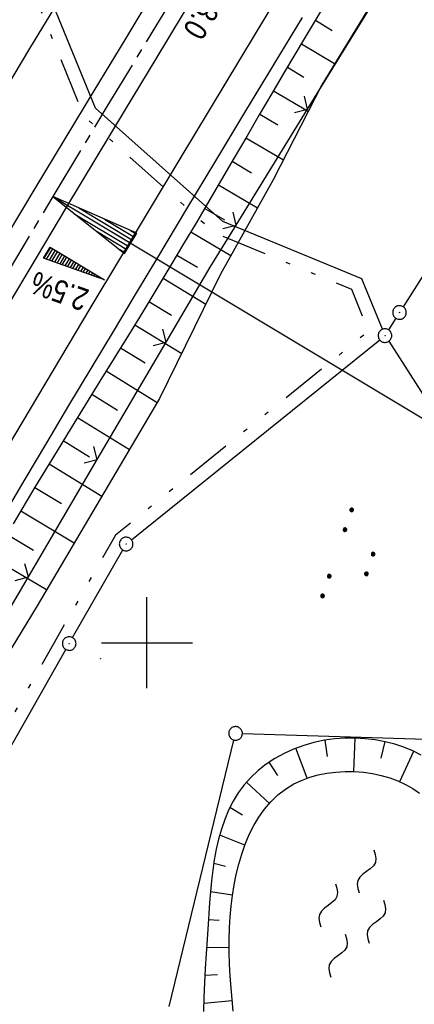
# Model space of a CAD drawing. Extents: x 510526 to 513920, y 467229 to 478797.
# Tile 417 of 467: x 512786 to 512829, y 476860 to 476969. Entities that reach past the tile are written whole.
import ezdxf

# ---------------------------------------------------------------- set-up
doc = ezdxf.new("R2010")
doc.units = 0
doc.header["$LTSCALE"] = 10
doc.header["$MEASUREMENT"] = 0
for name, pattern in [('ACHSE', [5.5, 4, -0.5, 0.5, -0.5]), ('LT00', [0]), ('LT09', [0.54, 0.2, -0.1, 0.02, -0.1, 0.02, -0.1])]:
    doc.linetypes.add(name, pattern=pattern)
doc.layers.get('0').update_dxf_attribs({"linetype": 'LT00'})
for name, color, linetype in [('--WASSER_NUTZUNG', 180, 'Continuous'), ('-AX-020', 250, 'ACHSE'), ('-EL-020', 250, 'LT00'), ('-QUE-20O', 11, 'LT00'), ('-ST-20-5', 250, 'LT00'), ('DFK_AB_L', 21, 'LT00'), ('DFK_AB_P', 7, 'LT00'), ('DFK_GZPKT', 250, 'LT00'), ('DFK_KATASTER', 250, 'LT00'), ('DFK_NUTZUNG', 250, 'LT00'), ('DFK_TOPO-SYM', 252, 'LT00'), ('GEMARKUNGSGRENZE', 3, 'LT09'), ('V88_AFBR_BAB', 250, 'LT00'), ('V88_BOESCH', 250, 'LT00'), ('V88_BOSCHUNG', 250, 'LT00'), ('V88_LD_MARK', 250, 'LT00'), ('V88_RASTER', 250, 'LT00'), ('V88_ZAUN', 40, 'LT00')]:
    doc.layers.add(name, color=color, linetype=linetype)
doc.styles.add('Arial Fett', font='txt', dxfattribs={"width": 0.8})
doc.styles.add('Beschrift', font='ARIAL.TTF')

# ---------------------------------------------------------------- blocks, each defined once
blk = doc.blocks.new('SYMB7301')
at = {"color": 0, "linetype": 'ByBlock'}
for p, q in [((-0.128693, 0), (0, 0.128693)), ((0, -0.128693), (-0.128693, 0)), ((0, 0.128693), (0.128693, 0)), ((0.128693, 0), (0, -0.128693)), ((0.000059, -0.009738), (0.000059, 0.009897)), ((-0.00901, -0.004339), (-0.002225, -0.009749))]:
    blk.add_line(p, q, dxfattribs=at)
for points in [[(-0.002225, 0.009749), (-0.00901, 0.004339), (-0.00901, -0.004339)], [(0.01, 0), (0.006235, 0.007818), (-0.002225, 0.009749)], [(-0.002225, -0.009749), (0.006235, -0.007818), (0.01, 0)]]:
    blk.add_lwpolyline(points, dxfattribs=at)
blk = doc.blocks.new('SYMB7010')
at = {"color": 0, "linetype": 'ByBlock'}
for points in [[(-0.031408, 0.499213), (-0.093728, 0.49134), (-0.15457, 0.475719), (-0.212975, 0.452595), (-0.268021, 0.422333), (-0.31884, 0.385411), (-0.36463, 0.342411), (-0.40467, 0.29401), (-0.438329, 0.240973), (-0.465074, 0.184136), (-0.484486, 0.124395), (-0.496256, 0.062692), (-0.5002, 0)], [(-0.5002, 0), (-0.496256, -0.062692), (-0.484486, -0.124395), (-0.465075, -0.184136), (-0.438329, -0.240973), (-0.404671, -0.29401), (-0.36463, -0.342411), (-0.31884, -0.385411), (-0.268021, -0.422333), (-0.212975, -0.452595), (-0.154571, -0.475719), (-0.093728, -0.49134), (-0.031408, -0.499213), (0.031408, -0.499213)], [(0.5002, 0), (0.496256, 0.062692), (0.484485, 0.124395), (0.465074, 0.184136), (0.438329, 0.240973), (0.40467, 0.29401), (0.36463, 0.342411), (0.31884, 0.385411), (0.268021, 0.422333), (0.212975, 0.452595), (0.15457, 0.475719), (0.093728, 0.49134), (0.031408, 0.499213), (-0.031408, 0.499213)], [(0.031408, -0.499213), (0.093728, -0.491341), (0.15457, -0.475719), (0.212975, -0.452595), (0.268021, -0.422333), (0.31884, -0.385411), (0.36463, -0.342411), (0.404671, -0.294011), (0.438329, -0.240974), (0.465075, -0.184136), (0.484486, -0.124395), (0.496256, -0.062692), (0.500201, 0)]]:
    blk.add_lwpolyline(points, dxfattribs=at)
blk = doc.blocks.new('SYMB0003')
at = {"color": 0, "linetype": 'ByBlock'}
for p, q in [((-0.015712, 0), (0.010166, 0.012015)), ((0, -0.021257), (-0.015712, 0)), ((0.010166, 0.012015), (0, -0.021257))]:
    blk.add_line(p, q, dxfattribs=at)
for points in [[(-0.031395, 0.499013), (-0.093691, 0.491144), (-0.154509, 0.475528), (-0.21289, 0.452414), (-0.267913, 0.422164), (-0.318712, 0.385257), (-0.364484, 0.342274), (-0.404509, 0.293893), (-0.438154, 0.240877), (-0.464888, 0.184062), (-0.484292, 0.124345), (-0.496058, 0.062667), (-0.5, 0)], [(-0.5, 0), (-0.496058, -0.062667), (-0.484292, -0.124345), (-0.464888, -0.184062), (-0.438154, -0.240877), (-0.404509, -0.293893), (-0.364485, -0.342274), (-0.318712, -0.385257), (-0.267914, -0.422164), (-0.21289, -0.452414), (-0.154509, -0.475529), (-0.093691, -0.491144), (-0.031395, -0.499014), (0.031395, -0.499014)], [(0.5, 0), (0.496057, 0.062667), (0.484292, 0.124345), (0.464888, 0.184062), (0.438153, 0.240877), (0.404509, 0.293893), (0.364484, 0.342274), (0.318712, 0.385257), (0.267913, 0.422164), (0.21289, 0.452414), (0.154509, 0.475528), (0.093691, 0.491144), (0.031395, 0.499013), (-0.031395, 0.499013)], [(0.031395, -0.499014), (0.093691, -0.491144), (0.154509, -0.475529), (0.21289, -0.452414), (0.267914, -0.422164), (0.318712, -0.385257), (0.364485, -0.342274), (0.404509, -0.293893), (0.438154, -0.240877), (0.464889, -0.184062), (0.484292, -0.124345), (0.496058, -0.062667), (0.5, 0)]]:
    blk.add_lwpolyline(points, dxfattribs=at)
blk = doc.blocks.new('SYMB7250')
at = {"color": 0, "linetype": 'ByBlock'}
for points in [[(-0.25, 0.28), (-0.208333, 0.308889), (-0.166667, 0.331111), (-0.125, 0.34), (-0.083333, 0.331111), (-0.041667, 0.308889), (0, 0.28)], [(0, 0.28), (0.041667, 0.251111), (0.083333, 0.228889), (0.125, 0.22), (0.166667, 0.228889), (0.208333, 0.251111), (0.25, 0.28)], [(-0.74, 0), (-0.698333, 0.028889), (-0.656667, 0.051111), (-0.615, 0.06), (-0.573333, 0.051111), (-0.531667, 0.028889), (-0.49, 0)], [(-0.49, 0), (-0.448333, -0.028889), (-0.406667, -0.051111), (-0.365, -0.06), (-0.323333, -0.051111), (-0.281667, -0.028889), (-0.24, 0)], [(0.24, 0), (0.281667, 0.028889), (0.323333, 0.051111), (0.365, 0.06), (0.406667, 0.051111), (0.448333, 0.028889), (0.49, 0)], [(0.49, 0), (0.531667, -0.028889), (0.573333, -0.051111), (0.615, -0.06), (0.656667, -0.051111), (0.698333, -0.028889), (0.74, 0)], [(-0.25, -0.28), (-0.208333, -0.251111), (-0.166667, -0.228889), (-0.125, -0.22), (-0.083333, -0.228889), (-0.041667, -0.251111), (0, -0.28)], [(0, -0.28), (0.041667, -0.308889), (0.083333, -0.331111), (0.125, -0.34), (0.166667, -0.331111), (0.208333, -0.308889), (0.25, -0.28)]]:
    blk.add_lwpolyline(points, dxfattribs=at)
blk = doc.blocks.new('SYMB0018')
at = {"color": 0, "linetype": 'ByBlock'}
for p, q in [((1, 0.13), (0, 0)), ((0.923077, 0.12), (1, 0.12)), ((0.000669, 0), (1, 0)), ((0.307692, 0.04), (1, 0.04)), ((0.615385, 0.08), (1, 0.08)), ((0.307692, -0.04), (1, -0.04)), ((0.615385, -0.08), (1, -0.08)), ((0.923077, -0.12), (1, -0.12))]:
    blk.add_line(p, q, dxfattribs=at)
blk.add_lwpolyline([(0, 0), (1, -0.13), (1, 0.13)], dxfattribs=at)
blk = doc.blocks.new('SYMB0024')
at = {"color": 0, "linetype": 'ByBlock'}
for p, q in [((-0.5, 0.5), (0, 0)), ((0, 0), (0.5, 0.5))]:
    blk.add_line(p, q, dxfattribs=at)
blk = doc.blocks.new('SYMB7111')
at = {"color": 0, "linetype": 'ByBlock'}
for p, q in [((-0.13, 0.202919), (-0.13, 0.177081)), ((-0.125, 0.172895), (-0.125, 0.207105)), ((-0.12, 0.209164), (-0.12, 0.170836)), ((-0.115, 0.170204), (-0.115, 0.209796)), ((-0.11, 0.209164), (-0.11, 0.170836)), ((-0.105, 0.172895), (-0.105, 0.207105)), ((-0.1, 0.202919), (-0.1, 0.177081)), ((-0.095, 0.189874), (-0.095, 0.190146)), ((0.1, 0.202919), (0.1, 0.177081)), ((0.105, 0.172895), (0.105, 0.207105)), ((0.11, 0.209164), (0.11, 0.170836)), ((0.115, 0.170204), (0.115, 0.209796)), ((0.12, 0.209164), (0.12, 0.170836)), ((0.125, 0.172895), (0.125, 0.207105)), ((0.13, 0.202919), (0.13, 0.177081)), ((0.135, 0.189874), (0.135, 0.190146)), ((-0.515, -0.177081), (-0.515, -0.202919)), ((-0.51, -0.207105), (-0.51, -0.172895)), ((-0.505, -0.170836), (-0.505, -0.209164)), ((-0.5, -0.209796), (-0.5, -0.170204)), ((-0.495, -0.170836), (-0.495, -0.209164)), ((-0.49, -0.207105), (-0.49, -0.172895)), ((-0.485, -0.177081), (-0.485, -0.202919)), ((-0.48, -0.190126), (-0.48, -0.189854)), ((-0.285, -0.177081), (-0.285, -0.202919)), ((-0.28, -0.207105), (-0.28, -0.172895)), ((-0.275, -0.170836), (-0.275, -0.209164)), ((-0.27, -0.209796), (-0.27, -0.170204)), ((-0.265, -0.170836), (-0.265, -0.209164)), ((-0.26, -0.207105), (-0.26, -0.172895)), ((-0.255, -0.177081), (-0.255, -0.202919)), ((-0.25, -0.190126), (-0.25, -0.189854)), ((0.255, -0.177081), (0.255, -0.202919)), ((0.26, -0.207105), (0.26, -0.172895)), ((0.265, -0.170836), (0.265, -0.209164)), ((0.27, -0.209796), (0.27, -0.170204)), ((0.275, -0.170836), (0.275, -0.209164)), ((0.28, -0.207105), (0.28, -0.172895)), ((0.285, -0.177081), (0.285, -0.202919)), ((0.29, -0.190126), (0.29, -0.189854)), ((0.485, -0.177081), (0.485, -0.202919)), ((0.49, -0.207105), (0.49, -0.172895)), ((0.495, -0.170836), (0.495, -0.209164)), ((0.5, -0.209796), (0.5, -0.170204)), ((0.505, -0.170836), (0.505, -0.209164)), ((0.51, -0.207105), (0.51, -0.172895)), ((0.515, -0.177081), (0.515, -0.202919)), ((0.52, -0.190126), (0.52, -0.189854))]:
    blk.add_line(p, q, dxfattribs=at)
for points in [[(-0.095, 0.19), (-0.096981, 0.198678), (-0.10253, 0.205637), (-0.11055, 0.209499), (-0.11945, 0.209499), (-0.12747, 0.205637), (-0.133019, 0.198678), (-0.135, 0.19), (-0.133019, 0.181322), (-0.12747, 0.174363), (-0.11945, 0.170501), (-0.11055, 0.170501), (-0.10253, 0.174363), (-0.096981, 0.181322), (-0.095, 0.19)], [(0.135, 0.19), (0.133019, 0.198678), (0.12747, 0.205637), (0.11945, 0.209499), (0.11055, 0.209499), (0.10253, 0.205637), (0.096981, 0.198678), (0.095, 0.19), (0.096981, 0.181322), (0.10253, 0.174363), (0.11055, 0.170501), (0.11945, 0.170501), (0.12747, 0.174363), (0.133019, 0.181322), (0.135, 0.19)], [(-0.48, -0.19), (-0.481981, -0.181322), (-0.48753, -0.174363), (-0.49555, -0.170501), (-0.50445, -0.170501), (-0.51247, -0.174363), (-0.518019, -0.181322), (-0.52, -0.19), (-0.518019, -0.198678), (-0.51247, -0.205637), (-0.50445, -0.209499), (-0.49555, -0.209499), (-0.48753, -0.205637), (-0.481981, -0.198678), (-0.48, -0.19)], [(-0.25, -0.19), (-0.251981, -0.181322), (-0.25753, -0.174363), (-0.26555, -0.170501), (-0.27445, -0.170501), (-0.28247, -0.174363), (-0.288019, -0.181322), (-0.29, -0.19), (-0.288019, -0.198678), (-0.28247, -0.205637), (-0.27445, -0.209499), (-0.26555, -0.209499), (-0.25753, -0.205637), (-0.251981, -0.198678), (-0.25, -0.19)], [(0.29, -0.19), (0.288019, -0.181322), (0.28247, -0.174363), (0.27445, -0.170501), (0.26555, -0.170501), (0.25753, -0.174363), (0.251981, -0.181322), (0.25, -0.19), (0.251981, -0.198678), (0.25753, -0.205637), (0.26555, -0.209499), (0.27445, -0.209499), (0.28247, -0.205637), (0.288019, -0.198678), (0.29, -0.19)], [(0.52, -0.19), (0.518019, -0.181322), (0.51247, -0.174363), (0.50445, -0.170501), (0.49555, -0.170501), (0.48753, -0.174363), (0.481981, -0.181322), (0.48, -0.19), (0.481981, -0.198678), (0.48753, -0.205637), (0.49555, -0.209499), (0.50445, -0.209499), (0.51247, -0.205637), (0.518019, -0.198678), (0.52, -0.19)]]:
    blk.add_lwpolyline(points, dxfattribs=at)

msp = doc.modelspace()

# ---------------------------------------------------------------- linework, layer by layer
at = {"layer": '-AX-020', "ltscale": 0.2, "flags": 128}
msp.add_lwpolyline([(513881.72, 478796.97), (513877.87, 478787.35), (513870.37, 478768.8), (513862.79, 478750.28), (513855.14, 478731.79), (513847.41, 478713.32), (513839.61, 478694.89), (513831.74, 478676.49), (513823.79, 478658.13), (513815.77, 478639.79), (513807.68, 478621.49), (513799.51, 478603.22), (513791.27, 478584.98), (513782.96, 478566.77), (513774.58, 478548.6), (513766.12, 478530.46), (513757.59, 478512.36), (513748.99, 478494.29), (513740.31, 478476.25), (513731.57, 478458.25), (513722.75, 478440.29), (513713.86, 478422.36), (513704.9, 478404.46), (513695.86, 478386.6), (513686.76, 478368.78), (513677.58, 478351), (513668.34, 478333.25), (513659.02, 478315.54), (513649.63, 478297.86), (513640.17, 478280.23), (513630.64, 478262.63), (513621.04, 478245.07), (513611.37, 478227.54), (513601.63, 478210.06), (513591.82, 478192.62), (513586.74, 478183.65), (513576.83, 478166.26), (513566.85, 478148.92), (513556.8, 478131.61), (513546.69, 478114.34), (513536.51, 478097.1), (513526.28, 478079.91), (513515.99, 478062.74), (513505.64, 478045.61), (513495.23, 478028.52), (513484.78, 478011.45), (513474.27, 477994.42), (513463.71, 477977.42), (513453.11, 477960.45), (513442.46, 477943.5), (513431.76, 477926.59), (513421.03, 477909.7), (513410.25, 477892.84), (513399.43, 477876), (513388.58, 477859.18), (513377.69, 477842.39), (513366.77, 477825.62), (513355.82, 477808.87), (513344.83, 477792.14), (513333.82, 477775.43), (513322.78, 477758.74), (513311.72, 477742.06), (513300.63, 477725.4), (513289.52, 477708.75), (513278.39, 477692.12), (513267.24, 477675.5), (513256.08, 477658.89), (513244.9, 477642.29), (513233.71, 477625.7), (513222.5, 477609.12), (513211.29, 477592.54), (513200.07, 477575.97), (513188.84, 477559.41), (513177.6, 477542.84), (513166.37, 477526.28), (513154.8, 477509.24), (513142.5, 477491.11), (513130.2, 477472.99), (513117.9, 477454.86), (513105.61, 477436.73), (513093.33, 477418.59), (513081.06, 477400.44), (513068.81, 477382.28), (513056.57, 477364.12), (513044.34, 477345.94), (513032.14, 477327.75), (513019.96, 477309.55), (513007.8, 477291.33), (512995.67, 477273.09), (512983.57, 477254.83), (512971.49, 477236.55), (512959.45, 477218.25), (512947.45, 477199.93), (512935.48, 477181.58), (512923.55, 477163.21), (512911.66, 477144.81), (512899.82, 477126.38), (512888.03, 477107.93), (512876.28, 477089.44), (512864.58, 477070.92), (512852.94, 477052.36), (512841.35, 477033.77), (512829.82, 477015.15), (512818.35, 476996.49), (512806.94, 476977.79), (512795.6, 476959.05), (512789.64, 476949.14), (512778.41, 476930.34), (512767.24, 476911.5), (512756.13, 476892.61), (512745.1, 476873.69), (512734.14, 476854.72), (512723.25, 476835.72), (512712.42, 476816.68), (512701.67, 476797.59), (512690.98, 476778.47), (512680.37, 476759.31), (512669.82, 476740.11), (512659.35, 476720.87), (512648.95, 476701.6), (512638.61, 476682.28), (512628.35, 476662.93), (512618.16, 476643.54), (512608.04, 476624.11), (512597.99, 476604.65), (512588.01, 476585.15), (512578.1, 476565.61), (512568.26, 476546.04), (512558.5, 476526.43), (512548.8, 476506.79), (512539.18, 476487.11), (512529.63, 476467.4), (512520.15, 476447.65), (512510.75, 476427.87), (512501.42, 476408.05), (512492.16, 476388.2), (512482.97, 476368.31), (512473.85, 476348.4), (512464.81, 476328.44), (512455.84, 476308.46), (512446.94, 476288.44), (512438.12, 476268.39), (512429.37, 476248.31), (512420.69, 476228.2), (512412.09, 476208.05), (512403.56, 476187.88), (512395.11, 476167.67), (512386.72, 476147.43), (512378.42, 476127.17), (512370.18, 476106.87), (512362.02, 476086.54), (512353.94, 476066.18), (512345.92, 476045.79), (512337.99, 476025.38), (512330.13, 476004.93), (512322.34, 475984.46), (512314.63, 475963.96), (512306.99, 475943.43), (512299.43, 475922.87), (512291.94, 475902.28), (512284.53, 475881.67), (512277.19, 475861.03), (512269.93, 475840.36), (512262.74, 475819.67), (512255.63, 475798.95), (512248.6, 475778.21), (512241.64, 475757.44), (512234.76, 475736.64), (512227.95, 475715.82), (512221.22, 475694.97), (512214.57, 475674.11), (512207.99, 475653.21), (512201.49, 475632.29), (512200.13, 475627.89), (512194.28, 475608.79), (512188.5, 475589.67), (512182.78, 475570.54), (512177.14, 475551.38), (512171.56, 475532.2), (512166.05, 475513.01), (512160.62, 475493.79), (512155.26, 475474.55), (512149.97, 475455.29), (512148.09, 475448.36), (512142.91, 475429.07), (512137.8, 475409.77), (512132.78, 475390.44), (512127.83, 475371.09), (512122.96, 475351.72), (512118.16, 475332.33), (512113.45, 475312.92), (512108.81, 475293.5), (512104.25, 475274.06), (512099.76, 475254.59), (512095.36, 475235.11), (512091.03, 475215.62), (512086.78, 475196.1), (512082.61, 475176.57), (512078.52, 475157.02), (512074.51, 475137.46), (512070.57, 475117.88), (512066.72, 475098.28), (512063.24, 475080.25), (512059.53, 475060.62), (512055.9, 475040.98), (512052.34, 475021.33), (512048.86, 475001.67), (512045.44, 474981.99), (512042.08, 474962.3), (512038.79, 474942.6), (512035.56, 474922.89), (512032.39, 474903.18), (512029.27, 474883.45), (512026.2, 474863.71), (512023.18, 474843.97), (512020.21, 474824.22), (512017.28, 474804.47), (512014.39, 474784.7), (512011.54, 474764.94), (512008.73, 474745.16), (512005.95, 474725.39), (512003.2, 474705.61), (512000.47, 474685.82), (511997.78, 474666.03), (511995.1, 474646.24), (511992.44, 474626.45), (511989.8, 474606.65), (511987.17, 474586.85), (511984.55, 474567.05), (511981.94, 474547.25), (511979.34, 474527.45), (511976.74, 474507.69), (511975.13, 474495.38), (511973.48, 474482.82), (511971.82, 474470.25), (511970.17, 474457.69), (511968.51, 474445.13), (511966.84, 474432.57), (511965.15, 474420.02), (511963.46, 474407.46), (511961.75, 474394.91), (511960.03, 474382.35), (511958.28, 474369.81), (511956.52, 474357.26), (511954.73, 474344.72), (511952.92, 474332.18), (511951.08, 474319.64), (511949.21, 474307.11), (511947.31, 474294.58), (511945.38, 474282.06), (511943.41, 474269.55), (511941.4, 474257.04), (511939.35, 474244.53), (511937.27, 474232.04), (511935.14, 474219.55), (511932.96, 474207.07), (511930.74, 474194.59), (511928.46, 474182.13), (511926.14, 474169.68), (511923.76, 474157.23), (511921.32, 474144.8), (511918.83, 474132.38), (511916.28, 474119.97), (511913.66, 474107.57), (511910.98, 474095.19), (511908.24, 474082.82), (511905.43, 474070.46), (511902.54, 474058.13), (511899.59, 474045.81), (511896.56, 474033.5), (511893.47, 474021.26), (511890.29, 474009), (511887.03, 473996.75), (511883.7, 473984.53), (511880.29, 473972.33), (511876.8, 473960.15), (511873.23, 473947.99), (511869.59, 473935.86), (511865.87, 473923.74), (511862.08, 473911.66), (511858.21, 473899.59), (511854.26, 473887.55), (511850.24, 473875.54), (511846.14, 473863.55), (511841.96, 473851.59), (511837.71, 473839.65), (511833.39, 473827.75), (511828.99, 473815.86), (511824.51, 473804.01), (511819.96, 473792.19), (511815.33, 473780.39), (511810.64, 473768.63), (511805.86, 473756.89), (511801.02, 473745.18), (511796.09, 473733.51), (511791.1, 473721.87), (511786.03, 473710.25), (511780.89, 473698.68), (511775.67, 473687.13), (511770.39, 473675.61), (511765.03, 473664.13), (511759.6, 473652.69), (511754.09, 473641.28), (511748.51, 473629.9), (511742.87, 473618.56), (511737.15, 473607.25), (511731.36, 473595.99), (511725.49, 473584.75), (511719.56, 473573.56), (511713.56, 473562.4), (511707.48, 473551.28), (511701.34, 473540.2), (511695.13, 473529.16), (511688.84, 473518.16), (511682.49, 473507.2), (511676.07, 473496.28), (511669.58, 473485.39), (511663.02, 473474.55), (511656.39, 473463.76), (511649.7, 473453), (511642.94, 473442.29), (511636.1, 473431.62), (511629.21, 473420.99), (511622.24, 473410.41), (511615.21, 473399.87), (511608.11, 473389.37), (511600.95, 473378.92), (511593.72, 473368.52), (511586.42, 473358.16), (511579.06, 473347.85), (511571.64, 473337.58), (511564.15, 473327.36), (511556.59, 473317.19), (511548.97, 473307.07), (511541.29, 473297), (511533.54, 473286.97), (511525.74, 473276.99), (511517.86, 473267.07), (511509.93, 473257.19), (511501.93, 473247.36), (511493.87, 473237.58), (511485.75, 473227.86), (511477.57, 473218.19), (511475.55, 473215.81), (511467.29, 473206.2), (511458.98, 473196.64), (511450.61, 473187.13), (511442.18, 473177.67), (511433.71, 473168.25), (511425.19, 473158.87), (511416.62, 473149.54), (511408.01, 473140.24), (511399.37, 473130.98), (511390.68, 473121.76), (511381.96, 473112.57), (511373.2, 473103.41), (511364.42, 473094.28), (511355.61, 473085.17), (511346.77, 473076.1), (511337.91, 473067.04), (511329.03, 473058), (511320.13, 473048.99), (511311.22, 473039.98), (511302.29, 473031), (511293.34, 473022.02), (511284.39, 473013.05), (511275.44, 473004.09), (511266.47, 472995.14), (511255.91, 472984.59), (511236.79, 472965.5), (511230.18, 472958.9), (511223.57, 472952.29), (511216.96, 472945.68), (511210.37, 472939.06), (511203.78, 472932.43), (511197.22, 472925.79), (511190.66, 472919.13), (511184.13, 472912.44), (511177.62, 472905.74), (511171.14, 472899.01), (511164.68, 472892.25), (511158.26, 472885.46), (511151.88, 472878.64), (511145.53, 472871.79), (511139.22, 472864.89), (511132.96, 472857.96), (511126.75, 472850.98), (511120.58, 472843.95), (511114.48, 472836.88), (511109.32, 472830.82), (511103.32, 472823.65), (511097.39, 472816.44), (511091.51, 472809.17), (511085.7, 472801.85), (511079.95, 472794.49), (511074.26, 472787.07), (511068.64, 472779.61), (511063.08, 472772.1), (511057.59, 472764.54), (511052.16, 472756.93), (511046.8, 472749.28), (511041.5, 472741.58), (511036.27, 472733.84), (511031.1, 472726.05), (511026.01, 472718.22), (511020.98, 472710.35), (511016.01, 472702.43), (511011.12, 472694.47), (511006.29, 472686.47), (511001.53, 472678.43), (510996.84, 472670.35), (510992.22, 472662.22), (510987.67, 472654.06), (510983.19, 472645.86), (510978.78, 472637.62), (510974.44, 472629.35), (510970.17, 472621.04), (510965.98, 472612.69), (510961.85, 472604.3), (510957.8, 472595.88), (510953.82, 472587.43), (510949.91, 472578.94), (510946.07, 472570.42), (510942.31, 472561.87), (510938.62, 472553.28), (510935.01, 472544.67), (510931.46, 472536.02), (510928, 472527.34), (510924.6, 472518.64), (510921.29, 472509.9), (510918.04, 472501.14), (510914.87, 472492.35), (510911.78, 472483.53), (510908.76, 472474.69), (510905.82, 472465.82), (510902.96, 472456.92), (510900.17, 472448), (510897.45, 472439.06), (510894.82, 472430.1), (510892.26, 472421.11), (510889.78, 472412.1), (510887.37, 472403.07), (510885.04, 472394.02), (510882.79, 472384.95), (510880.62, 472375.87), (510878.53, 472366.76), (510876.51, 472357.64), (510874.57, 472348.49), (510872.71, 472339.34), (510870.93, 472330.16), (510869.23, 472320.98), (510867.6, 472311.77), (510866.06, 472302.56), (510864.59, 472293.33), (510863.2, 472284.09), (510861.89, 472274.84), (510860.67, 472265.57), (510859.52, 472256.3), (510858.45, 472247.02), (510857.45, 472237.73), (510856.54, 472228.43), (510855.71, 472219.12), (510854.96, 472209.81), (510854.29, 472200.49), (510853.7, 472191.16), (510853.18, 472181.83), (510852.75, 472172.5), (510852.4, 472163.16), (510852.13, 472153.82), (510851.93, 472144.48), (510851.82, 472135.13), (510851.79, 472125.79), (510851.84, 472116.44), (510851.96, 472107.1), (510852.01, 472104.71), (510852.24, 472095.37), (510852.54, 472086.03), (510852.93, 472076.69), (510853.39, 472067.36), (510853.92, 472058.03), (510854.53, 472048.71), (510855.21, 472039.39), (510855.96, 472030.07), (510856.78, 472020.77), (510857.67, 472011.46), (510858.63, 472002.17), (510859.65, 471992.88), (510860.73, 471983.6), (510861.88, 471974.33), (510863.09, 471965.06), (510864.36, 471955.8), (510865.69, 471946.55), (510867.08, 471937.31), (510868.53, 471928.08), (510870.02, 471918.86), (510871.58, 471909.64), (510873.18, 471900.44), (510874.84, 471891.24), (510876.54, 471882.05), (510878.3, 471872.88), (510880.1, 471863.71), (510881.95, 471854.55), (510883.84, 471845.4), (510885.78, 471836.26), (510887.76, 471827.12), (510889.78, 471818), (510891.83, 471808.88), (510893.93, 471799.78), (510896.06, 471790.68), (510898.23, 471781.59), (510900.44, 471772.51), (510902.67, 471763.44), (510904.94, 471754.37), (510907.24, 471745.32), (510909.57, 471736.27), (510911.93, 471727.22), (510914.31, 471718.19), (510916.72, 471709.16), (510919.15, 471700.14), (510921.61, 471691.12), (510924.09, 471682.11), (510926.59, 471673.11), (510929.1, 471664.11), (510931.64, 471655.12), (510934.19, 471646.13), (510936.76, 471637.14), (510939.34, 471628.16), (510941.94, 471619.19), (510944.55, 471610.22), (510947.17, 471601.25), (510949.8, 471592.28), (510952.43, 471583.31), (510955.08, 471574.35), (510957.73, 471565.39), (510960.38, 471556.43), (510963.04, 471547.47), (510967.7, 471531.77), (510970.25, 471523.2), (510975.26, 471506.32), (510980.27, 471489.44), (510985.27, 471472.57), (510990.27, 471455.68), (510995.25, 471438.8), (511000.21, 471421.91), (511005.16, 471405.01), (511010.09, 471388.11), (511014.99, 471371.2), (511019.86, 471354.28), (511024.7, 471337.36), (511029.51, 471320.42), (511034.28, 471303.47), (511039.01, 471286.52), (511043.7, 471269.55), (511048.34, 471252.56), (511052.93, 471235.57), (511057.46, 471218.56), (511061.95, 471201.53), (511066.37, 471184.49), (511070.73, 471167.43), (511075.02, 471150.36), (511079.24, 471133.27), (511083.39, 471116.16), (511086.57, 471102.84), (511090.59, 471085.7), (511094.53, 471068.54), (511098.39, 471051.37), (511102.17, 471034.17), (511105.87, 471016.96), (511109.5, 470999.73), (511113.05, 470982.49), (511116.52, 470965.23), (511119.91, 470947.95), (511123.22, 470930.66), (511126.45, 470913.36), (511129.61, 470896.04), (511132.69, 470878.7), (511135.68, 470861.35), (511138.6, 470843.99), (511141.44, 470826.62), (511144.2, 470809.23), (511146.88, 470791.83), (511149.49, 470774.42), (511152.01, 470757), (511154.45, 470739.56), (511156.82, 470722.12), (511159.1, 470704.66), (511161.31, 470687.19), (511163.44, 470669.72), (511165.49, 470652.23), (511165.64, 470650.9), (511167.87, 470631.02), (511170.03, 470611.14), (511172.1, 470591.25), (511174.1, 470571.35), (511176.01, 470551.44), (511177.85, 470531.52), (511179.53, 470512.55), (511180.88, 470496.34), (511182.16, 470480.14), (511183.36, 470463.92), (511184.48, 470447.7), (511185.52, 470431.48), (511186.48, 470415.25), (511187.36, 470399.01), (511188.16, 470382.77), (511188.88, 470366.53), (511189.52, 470350.29), (511190.08, 470334.04), (511190.56, 470317.79), (511190.96, 470301.53), (511191.28, 470285.28), (511191.52, 470269.02), (511191.68, 470252.76), (511191.76, 470236.51), (511191.77, 470220.25), (511191.69, 470203.99), (511191.53, 470187.73), (511191.29, 470171.47), (511191.24, 470169.01), (511190.91, 470152.75), (511190.5, 470136.5), (511190.02, 470120.25), (511189.47, 470104), (511188.85, 470087.75), (511188.17, 470071.51), (511187.43, 470055.27), (511186.63, 470039.03), (511185.78, 470022.79), (511184.88, 470006.56), (511183.93, 469990.33), (511182.94, 469974.1), (511181.91, 469957.87), (511180.85, 469941.65), (511179.74, 469925.43), (511178.61, 469909.21), (511177.46, 469892.99), (511176.28, 469876.78), (511175.08, 469860.56), (511173.86, 469844.35), (511172.63, 469828.14), (511171.39, 469811.93), (511170.14, 469795.72), (511168.85, 469778.99), (511030.96, 467993.35), (511029.42, 467973.41), (511027.88, 467953.47), (511026.35, 467933.52), (511024.83, 467913.58), (511023.32, 467893.64), (511021.83, 467873.7), (511020.35, 467853.75), (511018.9, 467833.8), (511017.47, 467813.85), (511016.06, 467793.9), (511014.69, 467773.95), (511013.35, 467754), (511012.05, 467734.04), (511010.78, 467714.08), (511009.56, 467694.12), (511008.38, 467674.15), (511007.25, 467654.18), (511006.18, 467634.21), (511005.15, 467614.24), (511004.19, 467594.26), (511003.28, 467574.28), (511002.44, 467554.3), (511001.67, 467534.31), (511000.96, 467514.33), (511000.33, 467494.34), (510999.77, 467474.34), (510999.56, 467465.71), (510999.11, 467445.71), (510998.75, 467425.72), (510998.46, 467405.72), (510998.26, 467385.72), (510998.14, 467365.72), (510998.09, 467345.72), (510998.13, 467325.72), (510998.24, 467305.72), (510998.44, 467285.72), (510998.71, 467265.72), (510999.07, 467245.73), (510999.43, 467229.16)], dxfattribs=at)
at = {"layer": '-EL-020'}
msp.add_line((512793.93, 476946.57), (512863.49, 476904.82), dxfattribs=at)
at = {"layer": '-QUE-20O'}
for p, q in [((512789.37, 476943.53), (512788.66, 476942.34)), ((512788.95, 476942.23), (512789.63, 476943.37)), ((512789.89, 476943.22), (512789.23, 476942.13)), ((512789.52, 476942.03), (512790.14, 476943.06)), ((512790.4, 476942.91), (512789.81, 476941.92)), ((512790.1, 476941.82), (512790.66, 476942.75)), ((512790.92, 476942.6), (512790.39, 476941.72)), ((512790.67, 476941.61), (512791.17, 476942.45)), ((512791.43, 476942.29), (512790.96, 476941.51)), ((512791.25, 476941.41), (512791.69, 476942.14)), ((512791.94, 476941.98), (512791.54, 476941.31)), ((512791.83, 476941.2), (512792.2, 476941.83)), ((512792.46, 476941.67), (512792.11, 476941.1)), ((512792.4, 476941), (512792.72, 476941.52)), ((512792.97, 476941.36), (512792.69, 476940.89)), ((512792.98, 476940.79), (512793.23, 476941.21)), ((512793.49, 476941.06), (512793.27, 476940.69)), ((512793.55, 476940.58), (512793.74, 476940.9)), ((512794, 476940.75), (512793.84, 476940.48)), ((512794.13, 476940.38), (512794.26, 476940.59)), ((512794.52, 476940.44), (512794.42, 476940.28)), ((512794.71, 476940.17), (512794.77, 476940.28)), ((512795.03, 476940.13), (512795, 476940.07)), ((512795.28, 476939.97), (512795.29, 476939.98))]:
    msp.add_line(p, q, dxfattribs=at)
msp.add_lwpolyline([(512788.61, 476942.35), (512789.33, 476943.55), (512795.33, 476939.95), (512788.61, 476942.35)], dxfattribs=at)
at = {"layer": 'DFK_AB_L'}
for p, q in [((512873.23, 477008.14), (512828.21, 476937)), ((512794.33, 476958.87), (512788.26, 476973.74)), ((512808.34, 476946.39), (512794.33, 476958.87)), ((512823.68, 476940.08), (512808.34, 476946.39)), ((512825.93, 476934.53), (512823.68, 476940.08)), ((512827.41, 476935.74), (512826.61, 476934.46)), ((512798.29, 476911.34), (512825.63, 476933.36)), ((512791.81, 476900.56), (512797.34, 476910.22)), ((512674.1, 476692.94), (512791.07, 476899.26))]:
    msp.add_line(p, q, dxfattribs=at)
at = {"layer": 'DFK_KATASTER'}
for p, q in [((512826.62, 476933.2), (512835.99, 476918.6)), ((512810.51, 476889.99), (512833.98, 476889.27)), ((512802.43, 476859.93), (512809.58, 476889.28))]:
    msp.add_line(p, q, dxfattribs=at)
at = {"layer": 'GEMARKUNGSGRENZE', "ltscale": 2.5, "flags": 128}
msp.add_lwpolyline([(512293.26, 476712.05), (512348.09, 476737.8), (512371.78, 476752.19), (512408.68, 476783.8), (512455.44, 476817.71), (512519.61, 476885.05), (512566.78, 476947.34), (512587.11, 476967.26), (512610.39, 476990.06), (512643.46, 477013.58), (512665.36, 477019.76), (512738.72, 477049.3), (512738.99, 477019.09), (512739.25, 476992.81), (512744.89, 476991.76), (512768.61, 476987.28), (512769.09, 476987.32), (512777.28, 476981.67), (512787, 476972.86), (512793.07, 476957.98), (512807.53, 476945.1), (512822.53, 476938.93), (512824.4, 476934.3), (512796.55, 476911.86), (512790.14, 476900.65), (512672.43, 476693.04), (512634.03, 476627.67), (512582.48, 476535.09), (512548.41, 476458.95), (512546.86, 476455.29), (512492.58, 476342.25), (512447.7, 476236.74), (512445.75, 476232.41), (512395.2, 476115.9), (512387.92, 476094.99), (512385.79, 476088.82), (512379.74, 476057.07), (512363.3, 476018.74)], dxfattribs=at)
at = {"layer": 'V88_AFBR_BAB'}
for points in [[(512800.85, 476971.86), (512797.55, 476966.41), (512794.25, 476960.95), (512790.96, 476955.48), (512787.67, 476950.02), (512784.62, 476944.93), (512781.56, 476939.84), (512778.52, 476934.74), (512775.48, 476929.65), (512772.51, 476924.64), (512769.54, 476919.64), (512766.58, 476914.63), (512763.62, 476909.62), (512760.62, 476904.53), (512757.63, 476899.44), (512754.64, 476894.35), (512751.66, 476889.25), (512748.62, 476884.04), (512745.6, 476878.83), (512742.57, 476873.61), (512739.56, 476868.39), (512736.55, 476863.19), (512733.55, 476857.98)], [(512783.08, 476934.45), (512787.13, 476941.22), (512791.18, 476947.99), (512794.41, 476953.37), (512797.65, 476958.74), (512800.9, 476964.11), (512804.15, 476969.48)], [(512817.09, 476968.87), (512813.97, 476963.73), (512810.76, 476958.41), (512807.56, 476953.09), (512804.36, 476947.77), (512801.16, 476942.44), (512798.71, 476938.36), (512796.27, 476934.28), (512793.82, 476930.2), (512791.38, 476926.12), (512788.95, 476922.03), (512786.57, 476918.02), (512784.2, 476914.01)]]:
    msp.add_lwpolyline(points, dxfattribs=at)
at = {"layer": 'V88_BOESCH'}
for points in [[(512902.21, 477095.05), (512859.72, 477027.28), (512844.02, 477000.86), (512831.42, 476981.36), (512819.24, 476961.46), (512813.9, 476951), (512808.11, 476940.6), (512801.4, 476926.91), (512787.9, 476904.08), (512773.83, 476880.94), (512759.77, 476857.27), (512746.18, 476833.37), (512733.07, 476811.25), (512719.73, 476786.67), (512705.86, 476762.15), (512692.55, 476738.13)], [(512819.31, 476969.8), (512817.22, 476966.33), (512815.16, 476962.86), (512813.76, 476960.49), (512812.37, 476958.13), (512810.99, 476955.76), (512809.61, 476953.39), (512808.22, 476951.02), (512806.83, 476948.65), (512805.44, 476946.29), (512804.04, 476943.93), (512802.64, 476941.57), (512801.09, 476939.01), (512799.53, 476936.45), (512797.96, 476933.89), (512796.39, 476931.34), (512794.81, 476928.79), (512793.24, 476926.24), (512791.67, 476923.68), (512790.1, 476921.13), (512787.67, 476917.12), (512785.26, 476913.1)], [(512830.18, 476887.61), (512829.27, 476888.09), (512828.3, 476888.49), (512827.28, 476888.83), (512826.23, 476889.1), (512825.14, 476889.3), (512824.04, 476889.43), (512822.92, 476889.5), (512821.79, 476889.48), (512820.67, 476889.4), (512819.56, 476889.25), (512818.39, 476889), (512817.26, 476888.67), (512816.15, 476888.27), (512815.1, 476887.79), (512814.09, 476887.24), (512813.14, 476886.61), (512812.26, 476885.92), (512811.45, 476885.17), (512810.72, 476884.36), (512810.06, 476883.48), (512809.49, 476882.55), (512808.99, 476881.56), (512808.57, 476880.54), (512808.2, 476879.48), (512807.89, 476878.38), (512807.64, 476877.25), (512807.42, 476876.1), (512807.25, 476874.94), (512807.11, 476873.76), (512806.99, 476872.57), (512806.89, 476871.38), (512806.81, 476870.19), (512806.73, 476869), (512806.62, 476867.36), (512806.52, 476865.74), (512806.43, 476864.13), (512806.35, 476862.54), (512806.28, 476860.97), (512806.23, 476859.4)], [(512809.51, 476859.42), (512809.38, 476860.7), (512809.26, 476861.98), (512809.17, 476863.28), (512809.1, 476864.59), (512809.06, 476865.92), (512809.06, 476867.27), (512809.1, 476868.65), (512809.17, 476869.8), (512809.27, 476870.97), (512809.42, 476872.15), (512809.61, 476873.32), (512809.84, 476874.48), (512810.12, 476875.62), (512810.45, 476876.73), (512810.83, 476877.82), (512811.27, 476878.86), (512811.77, 476879.86), (512812.33, 476880.8), (512812.96, 476881.68), (512813.65, 476882.49), (512814.42, 476883.23), (512815.26, 476883.88), (512816.18, 476884.44), (512817.02, 476884.84), (512817.92, 476885.18), (512818.85, 476885.44), (512819.82, 476885.63), (512820.81, 476885.76), (512821.81, 476885.82), (512822.82, 476885.81), (512823.83, 476885.73), (512824.82, 476885.59), (512825.79, 476885.39), (512826.73, 476885.12), (512827.63, 476884.79), (512828.48, 476884.4), (512829.28, 476883.95), (512830.01, 476883.44)]]:
    msp.add_lwpolyline(points, dxfattribs=at)
at = {"layer": 'V88_BOSCHUNG'}
for p, q in [((512818.55, 476968.55), (512820.38, 476967.44)), ((512817.01, 476965.97), (512820.66, 476963.78)), ((512815.47, 476963.38), (512817.29, 476962.3)), ((512813.94, 476960.79), (512817.75, 476958.55)), ((512812.42, 476958.2), (512814.4, 476957.04)), ((512810.9, 476955.61), (512815.02, 476953.19)), ((512809.39, 476953.02), (512811.51, 476951.77)), ((512807.88, 476950.43), (512812.18, 476947.9)), ((512806.36, 476947.84), (512808.54, 476946.56)), ((512804.84, 476945.27), (512809.25, 476942.65)), ((512803.31, 476942.7), (512805.56, 476941.35)), ((512801.77, 476940.14), (512806.49, 476937.29)), ((512800.22, 476937.58), (512802.69, 476936.08)), ((512798.66, 476935.03), (512803.83, 476931.86)), ((512797.09, 476932.48), (512799.79, 476930.81)), ((512795.52, 476929.93), (512801.13, 476926.46)), ((512793.94, 476927.38), (512796.77, 476925.63)), ((512792.37, 476924.82), (512798.08, 476921.29)), ((512790.79, 476922.26), (512793.67, 476920.49)), ((512789.23, 476919.69), (512795.03, 476916.15)), ((512787.67, 476917.11), (512790.59, 476915.34)), ((512786.11, 476914.53), (512791.99, 476911)), ((512784.57, 476911.95), (512787.52, 476910.19)), ((512783.03, 476909.36), (512788.95, 476905.86)), ((512819.89, 476887.47), (512819.64, 476889.26)), ((512822.78, 476885.81), (512822.93, 476889.49)), ((512825.8, 476887.29), (512826.22, 476889.11)), ((512817.63, 476885.08), (512816.41, 476888.37)), ((512827.84, 476884.7), (512829.38, 476888.04)), ((512814.41, 476885.39), (512813.45, 476886.83)), ((512813.48, 476882.3), (512810.95, 476884.63)), ((512810.54, 476881.02), (512809.13, 476881.85)), ((512810.79, 476877.71), (512808.01, 476878.81)), ((512808.66, 476875.36), (512807.36, 476875.69)), ((512809.43, 476872.21), (512806.99, 476872.58)), ((512807.95, 476869.41), (512806.76, 476869.49)), ((512809.05, 476866.42), (512806.57, 476866.41)), ((512807.77, 476863.42), (512806.39, 476863.35)), ((512809.39, 476860.56), (512806.25, 476860.28))]:
    msp.add_line(p, q, dxfattribs=at)
at = {"layer": 'V88_LD_MARK'}
for points in [[(512657.2, 476738.67), (512667.04, 476756.66), (512676.94, 476774.62), (512686.9, 476792.55), (512696.92, 476810.45), (512705.69, 476826), (512714.51, 476841.53), (512723.37, 476857.03), (512732.28, 476872.51), (512741.24, 476887.96), (512750.24, 476903.38), (512759.3, 476918.78), (512768.4, 476934.14), (512774.62, 476944.59), (512780.86, 476955.02), (512787.12, 476965.44), (512793.41, 476975.84)], [(512813.54, 476969.74), (512803.61, 476953.29), (512793.73, 476936.82), (512783.9, 476920.31), (512774.12, 476903.78), (512768.88, 476894.87), (512763.65, 476885.95), (512758.44, 476877.03), (512753.25, 476868.1), (512748.07, 476859.15), (512742.9, 476850.2), (512737.76, 476841.24), (512730.95, 476829.32), (512724.17, 476817.38), (512717.42, 476805.43), (512710.7, 476793.46), (512704.01, 476781.47), (512697.34, 476769.47), (512690.71, 476757.46), (512684.1, 476745.42)]]:
    msp.add_lwpolyline(points, dxfattribs=at)
at = {"layer": 'V88_RASTER'}
for p, q in [((512800, 476895), (512800, 476905)), ((512795, 476900), (512805, 476900))]:
    msp.add_line(p, q, dxfattribs=at)
at = {"layer": 'V88_ZAUN'}
for p, q in [((512817.69, 476958.75), (512825.56, 476971.52)), ((512809.82, 476945.98), (512817.69, 476958.75)), ((512794.53, 476920.17), (512802.13, 476933.11)), ((512786.94, 476907.24), (512794.53, 476920.17)), ((512779.34, 476894.3), (512786.94, 476907.24))]:
    msp.add_line(p, q, dxfattribs=at)
msp.add_lwpolyline([(512802.13, 476933.11), (512806.97, 476941.35), (512809.82, 476945.98)], dxfattribs=at)

# ---------------------------------------------------------------- block references
at = {"layer": '--WASSER_NUTZUNG', "xscale": 9.999999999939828, "yscale": 10.00000000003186, "zscale": 10, "rotation": 251.2882999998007}
msp.add_blockref('SYMB7250', (512822.61, 476870.17), dxfattribs=at)
at = {"layer": '-EL-020', "xscale": 9.999999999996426, "yscale": 10, "zscale": 10, "rotation": 329.0251699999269}
msp.add_blockref('SYMB0018', (512789.64, 476949.14), dxfattribs=at)
at = {"layer": 'DFK_AB_P', "xscale": 1.499999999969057, "yscale": 1.5, "zscale": 1.5, "rotation": 251.2881100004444}
for p in [(512827.81, 476936.37), (512826.21, 476933.83), (512797.71, 476910.87), (512791.44, 476899.91)]:
    msp.add_blockref('SYMB0003', p, dxfattribs=at)
at = {"layer": 'DFK_GZPKT', "xscale": 1.499999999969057, "yscale": 1.5, "zscale": 1.5, "rotation": 251.2881100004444}
msp.add_blockref('SYMB7010', (512809.76, 476890.01), dxfattribs=at)
at = {"layer": 'DFK_NUTZUNG', "xscale": 9.99999999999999, "yscale": 10, "zscale": 10, "rotation": 251.28826}
msp.add_blockref('SYMB7111', (512822.74, 476909.28), dxfattribs=at)
at = {"layer": 'DFK_TOPO-SYM', "xscale": 0.1, "yscale": 0.1, "zscale": 0.1, "rotation": 359.99968}
msp.add_blockref('SYMB7301', (512794.88, 476898.24), dxfattribs=at)
at = {"layer": 'V88_ZAUN', "yscale": 2.100000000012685, "zscale": 2.1}
for p, xscale, rotation in [((512817.69, 476958.75), 2.100000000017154, 58.36787902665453), ((512809.82, 476945.98), 2.100000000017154, 58.36787902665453), ((512802.13, 476933.11), 2.100000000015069, 59.5710290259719), ((512794.53, 476920.17), 2.100000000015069, 59.5710290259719), ((512786.94, 476907.24), 2.100000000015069, 59.5710290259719)]:
    msp.add_blockref('SYMB0024', p, dxfattribs=dict(at, xscale=xscale, rotation=rotation))

# ---------------------------------------------------------------- texts
at = {"layer": '-QUE-20O', "style": 'Beschrift', "width": 0.8}
msp.add_text('2.5%%%', height=2.5, rotation=-199.6648, dxfattribs=at).set_placement((512793.77, 476938.82))
at = {"layer": '-ST-20-5', "style": 'Arial Fett', "width": 0.8}
msp.add_text(' km 148.0', height=2.5, rotation=-121.2237, dxfattribs=at).set_placement((512810.24, 476977.98))

doc.saveas('drawing.dxf')
